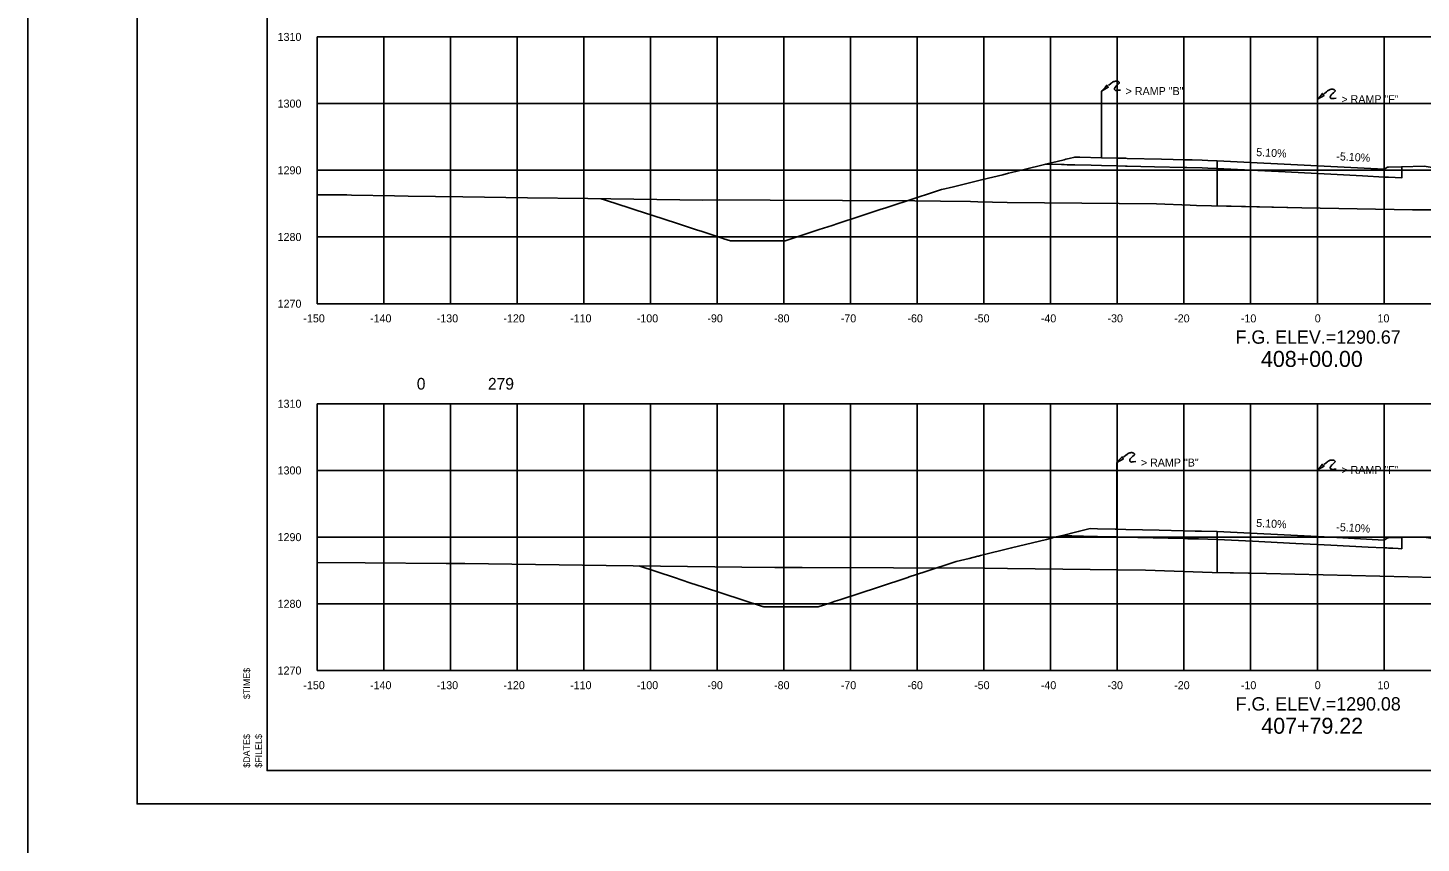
# Model space of a CAD drawing. Extents: x 2148105 to 2149976, y 144169 to 149705.
# Drawn here: x 2148219.9 to 2148428.9, y 144671 to 144793.3 of the extents above; entities that cross this region are included whole.
import ezdxf

# ---------------------------------------------------------------- set-up
doc = ezdxf.new("R2010")
doc.units = 0
for name, color, linetype in [('Bridge M-Header', 7, 'Continuous'), ('Default', 7, 'Continuous'), ('EX_Align', 7, 'Continuous'), ('INR_Tracking', 7, 'Continuous'), ('PH1a-PR-Drives', 7, 'Continuous'), ('PH1a-PR-ServRd', 7, 'Continuous'), ('PH2-PR-Barrier', 7, 'Continuous'), ('PR-Dividing Strip', 7, 'Continuous'), ('PR_Align_PC', 7, 'Continuous'), ('PR_Align_PI', 7, 'Continuous'), ('PR_Align_Ramp_E', 7, 'Continuous'), ('PR_Align_Ramp_J', 7, 'Continuous'), ('PR_Storm_Channel', 7, 'Continuous'), ('PR_Storm_Conc_Box_PH1B', 7, 'Continuous'), ('PR_Storm_Conc_Pipe', 7, 'Continuous'), ('PR_Storm_Conc_Pipe_PH1B', 7, 'Continuous'), ('PR_Storm_Inlet_CICI_PH1B', 7, 'Continuous'), ('PR_Storm_Junction_Box_PH1B', 7, 'Continuous'), ('PR_Storm_MH_PH1B', 7, 'Continuous'), ('PR_Storm_Standard_Median_Drain_PH1B', 7, 'Continuous'), ('TopCut', 7, 'Continuous')]:
    doc.layers.add(name, color=color, linetype=linetype)

# ---------------------------------------------------------------- blocks, each defined once
blk = doc.blocks.new('POINT_DISPLAY')
at = {"layer": 'Default'}
blk.add_line((0, 0), (0, 0), dxfattribs=at)

msp = doc.modelspace()

# ---------------------------------------------------------------- linework, layer by layer
at = {"layer": 'EX_Align'}
for points in [[(2148305.94, 144767.65), (2148306.56, 144767.45), (2148306.72, 144767.4), (2148310.1, 144766.29), (2148311.02, 144765.99), (2148313.66, 144765.13), (2148315.39, 144764.57), (2148317.37, 144763.92), (2148320.21, 144763), (2148321.06, 144762.72), (2148324.07, 144761.74), (2148324.34, 144761.65), (2148325.32, 144761.33), (2148327.09, 144761.33), (2148329.4, 144761.33), (2148331.24, 144761.34), (2148332.74, 144761.34), (2148333.18, 144761.34), (2148333.49, 144761.34), (2148337.58, 144762.68), (2148338.59, 144763.01), (2148340.57, 144763.65), (2148341.42, 144763.93), (2148344.74, 144765.02), (2148347.78, 144766.01), (2148348.6, 144766.28), (2148350.09, 144766.77), (2148351.64, 144767.28), (2148356.81, 144768.97), (2148356.97, 144769.01), (2148356.99, 144769.01), (2148358.77, 144769.45), (2148363.18, 144770.52), (2148366.16, 144771.25), (2148366.99, 144771.46), (2148367.44, 144771.57), (2148369.16, 144771.99), (2148372.59, 144772.83), (2148373.22, 144772.81), (2148374.93, 144772.77), (2148375.02, 144772.77), (2148375.35, 144772.76), (2148375.79, 144772.75), (2148376.12, 144772.74), (2148376.78, 144772.73), (2148376.94, 144772.72), (2148379.4, 144772.66), (2148380.97, 144772.63), (2148383.26, 144772.57), (2148384.54, 144772.54), (2148384.73, 144772.54), (2148384.8, 144772.54), (2148388.91, 144772.44), (2148393.47, 144772.33), (2148393.69, 144772.33), (2148393.73, 144772.32), (2148396.07, 144772.27), (2148396.9, 144772.23), (2148398.32, 144772.17)], [(2148311.58, 144712.59), (2148316.9, 144710.84), (2148319.23, 144710.08), (2148320.33, 144709.72), (2148321.28, 144709.41), (2148324.18, 144708.46), (2148330.13, 144706.51), (2148330.14, 144706.51), (2148330.32, 144706.45), (2148331.24, 144706.45), (2148331.56, 144706.45), (2148333.54, 144706.45), (2148334.39, 144706.45), (2148336.38, 144706.45), (2148338.45, 144706.45), (2148340.22, 144707.03), (2148341.02, 144707.29), (2148341.72, 144707.52), (2148341.85, 144707.56), (2148347.53, 144709.43), (2148351.92, 144710.87), (2148351.99, 144710.9), (2148352.13, 144710.94), (2148354.48, 144711.72), (2148359.14, 144713.25), (2148361.12, 144713.73), (2148362.41, 144714.05), (2148362.5, 144714.07), (2148362.81, 144714.15), (2148367.47, 144715.29), (2148372.7, 144716.58), (2148373.62, 144716.81), (2148373.7, 144716.83), (2148374.14, 144716.94), (2148374.89, 144717.12), (2148376.52, 144717.08), (2148377.22, 144717.06), (2148378.25, 144717.04), (2148379.23, 144717.02), (2148380.37, 144716.99), (2148382.98, 144716.93), (2148383.25, 144716.93), (2148384.6, 144716.9), (2148386.42, 144716.85), (2148393.26, 144716.7), (2148393.92, 144716.68), (2148395.49, 144716.64), (2148398.3, 144716.58), (2148398.3, 144716.58), (2148398.3, 144716.58), (2148398.32, 144716.58)]]:
    msp.add_lwpolyline(points, dxfattribs=at)
at = {"layer": 'INR_Tracking'}
for points in [[(2148398.32, 144772.17), (2148408.47, 144771.66), (2148413.32, 144771.41), (2148415.32, 144771.31), (2148420.09, 144771.06), (2148423.32, 144770.9), (2148423.32, 144770.9), (2148423.99, 144770.87), (2148425.97, 144770.76), (2148425.98, 144771.1), (2148425.99, 144772.25), (2148425.99, 144772.44), (2148429.32, 144772.51), (2148473.98, 144765.01), (2148474.01, 144765.01)], [(2148398.32, 144716.58), (2148398.33, 144716.58), (2148403.6, 144716.31), (2148410.09, 144715.98), (2148413.32, 144715.82), (2148415.32, 144715.72), (2148415.32, 144715.72), (2148420.94, 144715.43), (2148423.31, 144715.31), (2148423.32, 144715.31), (2148423.74, 144715.29), (2148423.99, 144715.27), (2148424.65, 144715.24), (2148425.45, 144715.2), (2148425.97, 144715.17), (2148425.98, 144715.39), (2148425.98, 144715.51), (2148425.98, 144716.18), (2148425.99, 144716.85), (2148429.32, 144716.91), (2148473.79, 144709.79), (2148473.8, 144709.79)]]:
    msp.add_lwpolyline(points, dxfattribs=at)
at = {"layer": 'PH1a-PR-ServRd'}
msp.add_lwpolyline([(2148570.82, 144681.91), (2148255.82, 144681.91), (2148255.82, 144891.91), (2148570.82, 144891.91)], close=True, dxfattribs=at)
at = {"layer": 'PH2-PR-Barrier'}
for p, q in [((2148413.32, 144772.58), (2148413.32, 144782.58)), ((2148413.32, 144716.98), (2148413.32, 144726.98))]:
    msp.add_line(p, q, dxfattribs=at)
for points in [[(2148413.32, 144782.58), (2148413.84, 144783.13), (2148414.1, 144783.43), (2148414.18, 144783.27), (2148414.32, 144783.15), (2148413.32, 144782.58)], [(2148414.33, 144783.39), (2148414.69, 144783.68), (2148414.85, 144783.81), (2148414.94, 144783.88), (2148415.04, 144783.94), (2148415.14, 144783.98), (2148415.26, 144784.02), (2148415.39, 144784.05), (2148415.49, 144784.06), (2148415.57, 144784.06), (2148415.65, 144784.05), (2148415.72, 144784.04), (2148415.78, 144784.03), (2148415.83, 144784.01), (2148415.87, 144783.98), (2148415.91, 144783.95), (2148415.95, 144783.9), (2148415.98, 144783.85), (2148415.97, 144783.79), (2148415.96, 144783.75), (2148415.91, 144783.68), (2148415.72, 144783.52), (2148415.53, 144783.36), (2148415.46, 144783.28), (2148415.39, 144783.21), (2148415.33, 144783.11), (2148415.29, 144783.05), (2148415.25, 144782.96), (2148415.25, 144782.88), (2148415.27, 144782.8), (2148415.31, 144782.73), (2148415.36, 144782.7), (2148415.42, 144782.67), (2148415.53, 144782.66), (2148415.66, 144782.66), (2148415.82, 144782.68), (2148416.15, 144782.72)], [(2148413.32, 144726.98), (2148413.84, 144727.53), (2148414.1, 144727.84), (2148414.18, 144727.67), (2148414.32, 144727.56), (2148413.32, 144726.98)], [(2148414.33, 144727.8), (2148414.69, 144728.09), (2148414.85, 144728.22), (2148414.94, 144728.29), (2148415.04, 144728.35), (2148415.14, 144728.39), (2148415.26, 144728.43), (2148415.39, 144728.46), (2148415.49, 144728.47), (2148415.57, 144728.47), (2148415.65, 144728.46), (2148415.72, 144728.45), (2148415.78, 144728.43), (2148415.83, 144728.41), (2148415.87, 144728.39), (2148415.91, 144728.36), (2148415.95, 144728.31), (2148415.98, 144728.26), (2148415.97, 144728.2), (2148415.96, 144728.16), (2148415.91, 144728.09), (2148415.72, 144727.93), (2148415.53, 144727.76), (2148415.46, 144727.69), (2148415.39, 144727.61), (2148415.33, 144727.52), (2148415.29, 144727.46), (2148415.25, 144727.37), (2148415.25, 144727.29), (2148415.27, 144727.21), (2148415.31, 144727.14), (2148415.36, 144727.1), (2148415.42, 144727.08), (2148415.53, 144727.06), (2148415.66, 144727.07), (2148415.82, 144727.09), (2148416.15, 144727.12)]]:
    msp.add_lwpolyline(points, dxfattribs=at)
at = {"layer": 'PR-Dividing Strip'}
for p, q in [((2148380.97, 144773.79), (2148380.97, 144783.79)), ((2148383.25, 144718.09), (2148383.25, 144728.09))]:
    msp.add_line(p, q, dxfattribs=at)
for points in [[(2148380.97, 144783.79), (2148381.49, 144784.34), (2148381.75, 144784.65), (2148381.83, 144784.48), (2148381.97, 144784.37), (2148380.97, 144783.79)], [(2148381.98, 144784.6), (2148382.33, 144784.9), (2148382.5, 144785.02), (2148382.59, 144785.1), (2148382.69, 144785.15), (2148382.79, 144785.2), (2148382.91, 144785.24), (2148383.04, 144785.27), (2148383.13, 144785.28), (2148383.22, 144785.28), (2148383.3, 144785.27), (2148383.37, 144785.26), (2148383.42, 144785.24), (2148383.48, 144785.22), (2148383.52, 144785.2), (2148383.56, 144785.16), (2148383.59, 144785.12), (2148383.62, 144785.06), (2148383.62, 144785.01), (2148383.61, 144784.97), (2148383.56, 144784.9), (2148383.37, 144784.74), (2148383.18, 144784.57), (2148383.1, 144784.5), (2148383.04, 144784.42), (2148382.98, 144784.33), (2148382.94, 144784.27), (2148382.9, 144784.18), (2148382.9, 144784.1), (2148382.92, 144784.02), (2148382.96, 144783.95), (2148383.01, 144783.91), (2148383.07, 144783.89), (2148383.18, 144783.87), (2148383.31, 144783.88), (2148383.47, 144783.9), (2148383.8, 144783.93)], [(2148383.25, 144728.09), (2148383.77, 144728.64), (2148384.03, 144728.95), (2148384.11, 144728.78), (2148384.25, 144728.67), (2148383.25, 144728.09)], [(2148384.26, 144728.9), (2148384.61, 144729.2), (2148384.78, 144729.32), (2148384.87, 144729.4), (2148384.97, 144729.45), (2148385.07, 144729.5), (2148385.19, 144729.54), (2148385.32, 144729.57), (2148385.42, 144729.58), (2148385.5, 144729.58), (2148385.58, 144729.57), (2148385.65, 144729.56), (2148385.71, 144729.54), (2148385.76, 144729.52), (2148385.8, 144729.5), (2148385.84, 144729.46), (2148385.88, 144729.42), (2148385.91, 144729.36), (2148385.9, 144729.31), (2148385.89, 144729.27), (2148385.84, 144729.2), (2148385.65, 144729.04), (2148385.46, 144728.87), (2148385.39, 144728.8), (2148385.32, 144728.72), (2148385.26, 144728.63), (2148385.22, 144728.57), (2148385.18, 144728.48), (2148385.18, 144728.4), (2148385.2, 144728.32), (2148385.24, 144728.25), (2148385.29, 144728.21), (2148385.35, 144728.19), (2148385.46, 144728.17), (2148385.59, 144728.18), (2148385.75, 144728.2), (2148386.08, 144728.23)]]:
    msp.add_lwpolyline(points, dxfattribs=at)
at = {"layer": 'PR_Align_PI'}
for points in [[(2148372.59, 144772.83), (2148375.35, 144773.5), (2148375.59, 144773.56), (2148376.12, 144773.69), (2148376.94, 144773.89), (2148377.7, 144773.87), (2148380.97, 144773.79), (2148383.26, 144773.74), (2148384.54, 144773.71), (2148384.6, 144773.71), (2148384.79, 144773.7), (2148389.96, 144773.58), (2148393.47, 144773.5), (2148393.52, 144773.5), (2148393.73, 144773.49), (2148394.57, 144773.47), (2148396.07, 144773.44), (2148396.9, 144773.4), (2148398.32, 144773.34)], [(2148374.89, 144717.12), (2148377.47, 144717.75), (2148379.23, 144718.19), (2148380.37, 144718.16), (2148382.98, 144718.1), (2148383.25, 144718.09), (2148384.6, 144718.06), (2148389.61, 144717.95), (2148393.27, 144717.86), (2148395.01, 144717.82), (2148395.5, 144717.81), (2148395.94, 144717.8), (2148398.3, 144717.75), (2148398.32, 144717.75), (2148398.32, 144717.75)]]:
    msp.add_lwpolyline(points, dxfattribs=at)
at = {"layer": 'PR_Align_Ramp_E'}
msp.add_lwpolyline([(2148219.95, 144905.16), (2148579.95, 144905.16), (2148579.95, 144665.16), (2148219.95, 144665.16)], close=True, dxfattribs=at)
at = {"layer": 'PR_Align_Ramp_J'}
msp.add_lwpolyline([(2148236.32, 144896.91), (2148576.32, 144896.91), (2148576.32, 144676.91), (2148236.32, 144676.91)], close=True, dxfattribs=at)
at = {"layer": 'PR_Storm_Channel'}
for points in [[(2148398.32, 144773.34), (2148413.32, 144772.58), (2148415.32, 144772.47), (2148423.32, 144772.07), (2148423.82, 144772.4), (2148423.99, 144772.4), (2148425.99, 144772.44)], [(2148398.32, 144717.75), (2148398.32, 144717.75), (2148413.32, 144716.98), (2148415.32, 144716.88), (2148423.32, 144716.47), (2148423.82, 144716.81), (2148423.99, 144716.81), (2148425.99, 144716.85)]]:
    msp.add_lwpolyline(points, dxfattribs=at)
at = {"layer": 'PR_Storm_Conc_Box_PH1B'}
for p, q in [((2148263.32, 144791.91), (2148563.32, 144791.91)), ((2148263.32, 144751.91), (2148263.32, 144791.91)), ((2148273.32, 144751.91), (2148273.32, 144791.91)), ((2148283.32, 144751.91), (2148283.32, 144791.91)), ((2148293.32, 144751.91), (2148293.32, 144791.91)), ((2148303.32, 144751.91), (2148303.32, 144791.91)), ((2148313.32, 144751.91), (2148313.32, 144791.91)), ((2148323.32, 144751.91), (2148323.32, 144791.91)), ((2148333.32, 144751.91), (2148333.32, 144791.91)), ((2148343.32, 144751.91), (2148343.32, 144791.91)), ((2148353.32, 144751.91), (2148353.32, 144791.91)), ((2148363.32, 144751.91), (2148363.32, 144791.91)), ((2148373.32, 144751.91), (2148373.32, 144791.91)), ((2148383.32, 144751.91), (2148383.32, 144791.91)), ((2148393.32, 144751.91), (2148393.32, 144791.91)), ((2148403.32, 144751.91), (2148403.32, 144791.91)), ((2148413.32, 144751.91), (2148413.32, 144791.91)), ((2148423.32, 144751.91), (2148423.32, 144791.91)), ((2148263.32, 144781.91), (2148563.32, 144781.91)), ((2148263.32, 144771.91), (2148563.32, 144771.91)), ((2148263.32, 144761.91), (2148563.32, 144761.91)), ((2148263.32, 144751.91), (2148563.32, 144751.91)), ((2148263.32, 144736.91), (2148563.32, 144736.91)), ((2148263.32, 144696.91), (2148263.32, 144736.91)), ((2148273.32, 144696.91), (2148273.32, 144736.91)), ((2148283.32, 144696.91), (2148283.32, 144736.91)), ((2148293.32, 144696.91), (2148293.32, 144736.91)), ((2148303.32, 144696.91), (2148303.32, 144736.91)), ((2148313.32, 144696.91), (2148313.32, 144736.91)), ((2148323.32, 144696.91), (2148323.32, 144736.91)), ((2148333.32, 144696.91), (2148333.32, 144736.91)), ((2148343.32, 144696.91), (2148343.32, 144736.91)), ((2148353.32, 144696.91), (2148353.32, 144736.91)), ((2148363.32, 144696.91), (2148363.32, 144736.91)), ((2148373.32, 144696.91), (2148373.32, 144736.91)), ((2148383.32, 144696.91), (2148383.32, 144736.91)), ((2148393.32, 144696.91), (2148393.32, 144736.91)), ((2148403.32, 144696.91), (2148403.32, 144736.91)), ((2148413.32, 144696.91), (2148413.32, 144736.91)), ((2148423.32, 144696.91), (2148423.32, 144736.91)), ((2148263.32, 144726.91), (2148563.32, 144726.91)), ((2148263.32, 144716.91), (2148563.32, 144716.91)), ((2148263.32, 144706.91), (2148563.32, 144706.91)), ((2148263.32, 144696.91), (2148563.32, 144696.91))]:
    msp.add_line(p, q, dxfattribs=at)
at = {"layer": 'PR_Storm_Conc_Pipe'}
for points in [[(2148398.32, 144772.17), (2148398.32, 144772.51), (2148398.32, 144773.34)], [(2148398.32, 144716.58), (2148398.32, 144716.92), (2148398.32, 144717.75)]]:
    msp.add_lwpolyline(points, dxfattribs=at)
at = {"layer": 'PR_Storm_Conc_Pipe_PH1B'}
msp.add_lwpolyline([(2148255.82, 144681.91), (2148570.82, 144681.91), (2148570.82, 144891.91), (2148255.82, 144891.91)], close=True, dxfattribs=at)
msp.add_lwpolyline([(2148255.82, 144681.91), (2148570.82, 144681.91), (2148570.82, 144891.91), (2148255.82, 144891.91)], close=True, dxfattribs=at)
at = {"layer": 'PR_Storm_Inlet_CICI_PH1B'}
for points in [[(2148263.32, 144768.23), (2148263.82, 144768.22), (2148265.75, 144768.22), (2148267.76, 144768.22), (2148268.46, 144768.2), (2148274.95, 144768.09), (2148277, 144768.03), (2148285.17, 144767.91), (2148294.86, 144767.8), (2148303.92, 144767.68), (2148321.19, 144767.44), (2148323.73, 144767.5), (2148331.24, 144767.42), (2148352.97, 144767.34), (2148352.97, 144767.34), (2148356.82, 144767.28), (2148361.31, 144767.22), (2148362.39, 144767.2), (2148366.83, 144767.1), (2148389.18, 144766.86), (2148394.24, 144766.67), (2148395.22, 144766.62), (2148411, 144766.28), (2148427.59, 144765.97), (2148432.83, 144765.96)], [(2148263.32, 144713.1), (2148263.33, 144713.1), (2148270.52, 144713.07), (2148282.7, 144712.94), (2148285.5, 144712.97), (2148306.69, 144712.64), (2148327.04, 144712.43), (2148331.98, 144712.37), (2148334.87, 144712.35), (2148336.06, 144712.38), (2148363.46, 144712.26), (2148366.86, 144712.19), (2148387.55, 144711.95), (2148397.54, 144711.63), (2148405.69, 144711.46), (2148435.44, 144710.77)]]:
    msp.add_lwpolyline(points, dxfattribs=at)
at = {"layer": 'PR_Storm_Standard_Median_Drain_PH1B'}
for p, q in [((2148263.32, 144751.91), (2148263.32, 144791.91)), ((2148263.32, 144751.91), (2148563.32, 144751.91)), ((2148263.32, 144696.91), (2148263.32, 144736.91)), ((2148263.32, 144696.91), (2148563.32, 144696.91))]:
    msp.add_line(p, q, dxfattribs=at)
at = {"layer": 'TopCut'}
for points in [[(2148429.32, 144772.51), (2148425.99, 144772.44), (2148425.99, 144772.25), (2148425.98, 144771.1), (2148425.97, 144770.76), (2148423.99, 144770.87), (2148423.32, 144770.9), (2148423.32, 144770.9), (2148420.09, 144771.06), (2148415.32, 144771.31), (2148413.32, 144771.41), (2148408.47, 144771.66), (2148398.32, 144772.17), (2148398.32, 144766.56), (2148411, 144766.28), (2148427.59, 144765.97), (2148432.83, 144765.96)], [(2148429.32, 144716.91), (2148425.99, 144716.85), (2148425.98, 144716.18), (2148425.98, 144715.51), (2148425.98, 144715.39), (2148425.97, 144715.17), (2148425.45, 144715.2), (2148424.65, 144715.24), (2148423.99, 144715.27), (2148423.74, 144715.29), (2148423.32, 144715.31), (2148423.31, 144715.31), (2148420.94, 144715.43), (2148415.32, 144715.72), (2148415.32, 144715.72), (2148413.32, 144715.82), (2148410.09, 144715.98), (2148403.6, 144716.31), (2148398.33, 144716.58), (2148398.32, 144716.58), (2148398.32, 144711.61), (2148405.69, 144711.46), (2148435.44, 144710.77)]]:
    msp.add_lwpolyline(points, dxfattribs=at)

# ---------------------------------------------------------------- block references
at = {"layer": 'PR_Storm_Conc_Pipe_PH1B', "xscale": 10, "yscale": 10}
for p in [(2148398.32, 144773.34), (2148398.32, 144773.34), (2148415.32, 144772.47), (2148415.32, 144772.47), (2148423.32, 144772.07), (2148423.32, 144772.07), (2148398.32, 144717.75), (2148398.32, 144717.75), (2148415.32, 144716.88), (2148415.32, 144716.88), (2148423.32, 144716.47), (2148423.32, 144716.47)]:
    msp.add_blockref('POINT_DISPLAY', p, dxfattribs=at)

# ---------------------------------------------------------------- texts
at = {"layer": 'Bridge M-Header'}
for s, p in [('5.10%', (2148404.13, 144774.05)), ('-5.10%', (2148416.14, 144773.43)), ('5.10%', (2148404.13, 144718.45)), ('-5.10%', (2148416.14, 144717.84))]:
    msp.add_text(s, height=1.2, rotation=357.0804, dxfattribs=at).set_placement(p)
at = {"layer": 'PH1a-PR-Drives'}
for s, p in [('$TIME$', (2148253.27, 144692.63)), ('$DATE$', (2148253.27, 144682.33)), ('$FILEL$', (2148255.05, 144682.33))]:
    msp.add_text(s, height=1, rotation=90, dxfattribs=at).set_placement(p)
at = {"layer": 'PH2-PR-Barrier'}
for p in [(2148416.92, 144781.97), (2148416.92, 144726.38)]:
    msp.add_text('> RAMP "F"', height=1.2, rotation=360, dxfattribs=at).set_placement(p)
at = {"layer": 'PR-Dividing Strip'}
for p in [(2148384.57, 144783.19), (2148386.85, 144727.49)]:
    msp.add_text('> RAMP "B"', height=1.2, rotation=360, dxfattribs=at).set_placement(p)
at = {"layer": 'PR_Align_PC'}
for s, p in [('0', (2148278.27, 144739.03)), ('279', (2148288.94, 144739.03))]:
    msp.add_text(s, height=1.75, dxfattribs=at).set_placement(p)
at = {"layer": 'PR_Storm_Junction_Box_PH1B'}
for s, p in [('408+00.00', (2148404.87, 144742.43)), ('407+79.22', (2148404.92, 144687.43))]:
    msp.add_text(s, height=2.4, dxfattribs=at).set_placement(p)
at = {"layer": 'PR_Storm_MH_PH1B'}
for s, height, p in [('1310', 1.2, (2148257.4, 144791.31)), ('1300', 1.2, (2148257.4, 144781.31)), ('1290', 1.2, (2148257.4, 144771.31)), ('1280', 1.2, (2148257.4, 144761.31)), ('1270', 1.2, (2148257.4, 144751.31)), ('-150', 1.2, (2148261.26, 144749.11)), ('-140', 1.2, (2148271.26, 144749.11)), ('-130', 1.2, (2148281.26, 144749.11)), ('-120', 1.2, (2148291.26, 144749.11)), ('-110', 1.2, (2148301.26, 144749.11)), ('-100', 1.2, (2148311.26, 144749.11)), ('-90', 1.2, (2148321.85, 144749.11)), ('-80', 1.2, (2148331.85, 144749.11)), ('-70', 1.2, (2148341.85, 144749.11)), ('-60', 1.2, (2148351.85, 144749.11)), ('-50', 1.2, (2148361.85, 144749.11)), ('-40', 1.2, (2148371.85, 144749.11)), ('-30', 1.2, (2148381.85, 144749.11)), ('-20', 1.2, (2148391.85, 144749.11)), ('-10', 1.2, (2148401.85, 144749.11)), ('0', 1.2, (2148412.93, 144749.11)), ('10', 1.2, (2148422.34, 144749.11)), ('F.G. ELEV.=1290.67', 2, (2148401.06, 144745.91)), ('1310', 1.2, (2148257.4, 144736.31)), ('1300', 1.2, (2148257.4, 144726.31)), ('1290', 1.2, (2148257.4, 144716.31)), ('1280', 1.2, (2148257.4, 144706.31)), ('1270', 1.2, (2148257.4, 144696.31)), ('-150', 1.2, (2148261.26, 144694.11)), ('-140', 1.2, (2148271.26, 144694.11)), ('-130', 1.2, (2148281.26, 144694.11)), ('-120', 1.2, (2148291.26, 144694.11)), ('-110', 1.2, (2148301.26, 144694.11)), ('-100', 1.2, (2148311.26, 144694.11)), ('-90', 1.2, (2148321.85, 144694.11)), ('-80', 1.2, (2148331.85, 144694.11)), ('-70', 1.2, (2148341.85, 144694.11)), ('-60', 1.2, (2148351.85, 144694.11)), ('-50', 1.2, (2148361.85, 144694.11)), ('-40', 1.2, (2148371.85, 144694.11)), ('-30', 1.2, (2148381.85, 144694.11)), ('-20', 1.2, (2148391.85, 144694.11)), ('-10', 1.2, (2148401.85, 144694.11)), ('0', 1.2, (2148412.93, 144694.11)), ('10', 1.2, (2148422.34, 144694.11)), ('F.G. ELEV.=1290.08', 2, (2148401.07, 144690.91))]:
    msp.add_text(s, height=height, dxfattribs=at).set_placement(p)

doc.saveas('drawing.dxf')
